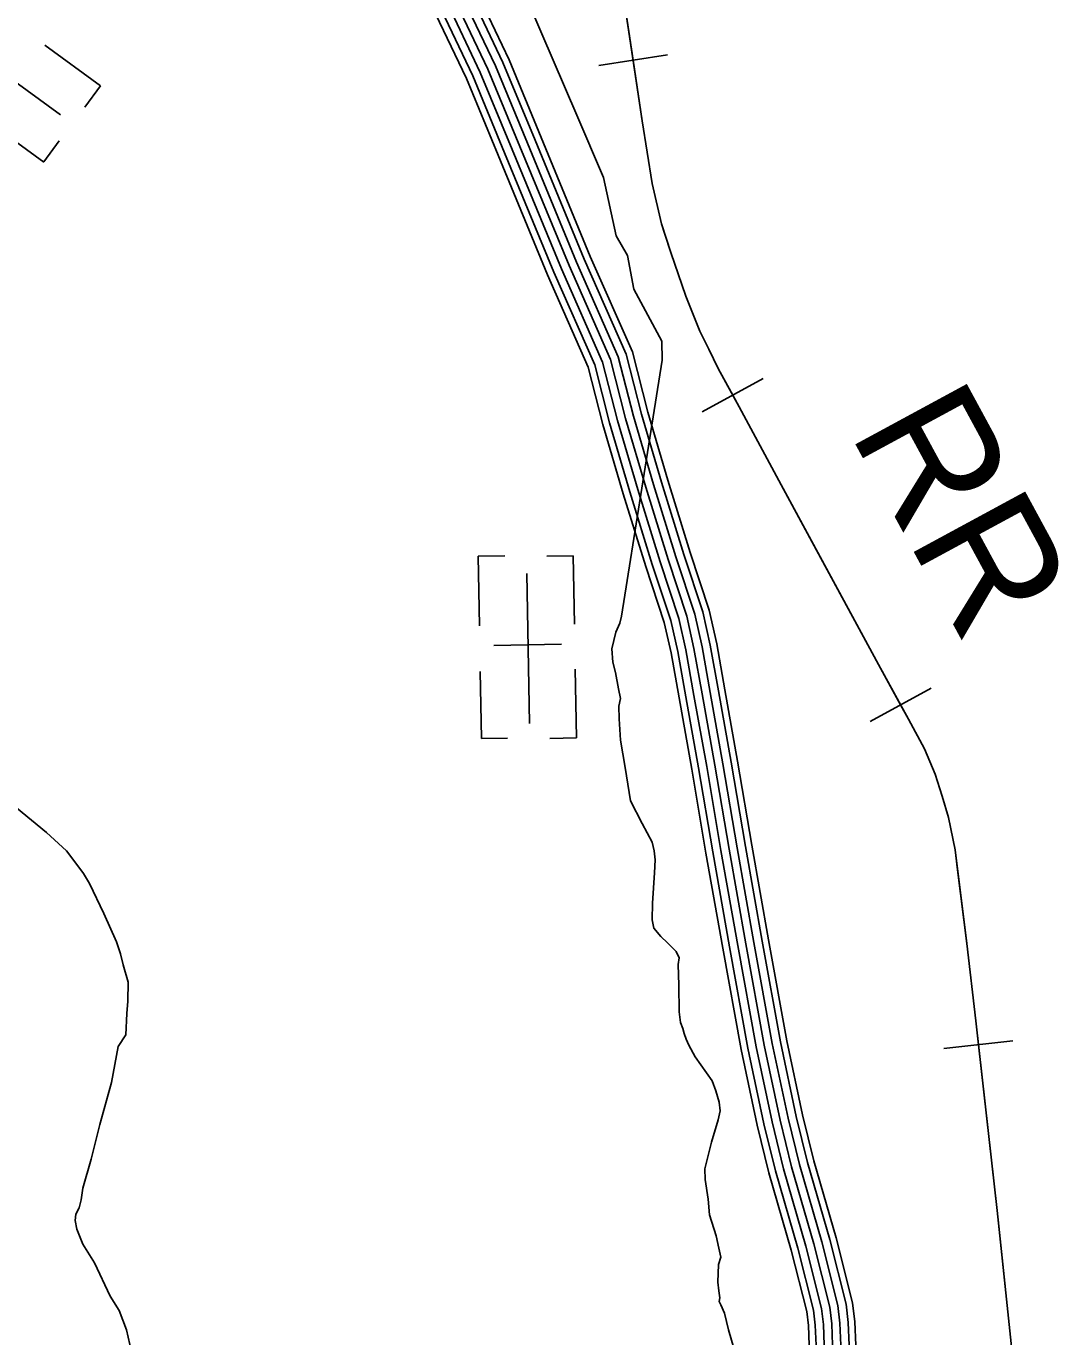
# Model space of a CAD drawing. Extents: x 1551132 to 1791609, y 378168 to 563823.
# Drawn here: x 1669476 to 1673351, y 396855 to 401767 of the extents above; entities that cross this region are included whole.
import ezdxf

# ---------------------------------------------------------------- set-up
doc = ezdxf.new("R2010")
doc.units = 0
for name, color, linetype in [('DESIGN - CONTOURS - Intermediate with optional Text', 7, 'Continuous'), ('DESIGN - TRANSPORTATION - Text', 7, 'Continuous'), ('DESIGN - UTILITIES - Cable (Underground) with Text', 7, 'Continuous'), ('DESIGN - VEGETATION - Features with Text', 7, 'Continuous'), ('SURVEY - CONTOURS - Index with Text', 7, 'Continuous')]:
    doc.layers.add(name, color=color, linetype=linetype)

msp = doc.modelspace()

# ---------------------------------------------------------------- linework, layer by layer
at = {"layer": 'DESIGN - CONTOURS - Intermediate with optional Text'}
for p, q in [((1671877.326, 401659.475), (1671620.257, 401620.565)), ((1672236.034, 400446.851), (1672008.097, 400321.781)), ((1672864.768, 399285.671), (1672636.399, 399161.393)), ((1673171.377, 397964.311), (1672913.033, 397935.035))]:
    msp.add_line(p, q, dxfattribs=at)
for points in [[(1671748.796, 401640.016), (1671674.814, 402128.879), (1671653.498, 402293.091)], [(1673172.502, 396759.129), (1673112.57, 397328.711), (1673032.114, 398038.738), (1672999.207, 398329.571), (1672954.941, 398680.63), (1672930.208, 398801.108), (1672907.051, 398881.502), (1672879.918, 398963.946), (1672840.894, 399058.548), (1672780.029, 399169.426), (1672668.14, 399375.048), (1672303.04, 400048.341), (1672146.036, 400340.623), (1672067.504, 400483.76), (1672032.247, 400556.287), (1671998.956, 400624.781), (1671946.316, 400755.593), (1671890.009, 400918.497), (1671855.143, 401027.075), (1671820.736, 401177.712), (1671783.22, 401412.51), (1671674.814, 402128.879)], [(1671866.643, 400991.257), (1671855.143, 401027.075), (1671820.736, 401177.712), (1671783.22, 401412.51), (1671748.796, 401640.016)], [(1672122.07, 400384.316), (1672067.504, 400483.76), (1672032.247, 400556.287), (1671998.956, 400624.781), (1671946.316, 400755.593), (1671890.009, 400918.497), (1671866.643, 400991.257)], [(1672435.745, 399803.609), (1672303.04, 400048.341), (1672146.036, 400340.623), (1672122.07, 400384.316)], [(1672750.588, 399223.536), (1672668.14, 399375.048), (1672435.745, 399803.609)], [(1672964.466, 398605.086), (1672954.941, 398680.63), (1672930.208, 398801.108), (1672907.051, 398881.502), (1672879.918, 398963.946), (1672840.894, 399058.548), (1672780.029, 399169.426), (1672750.588, 399223.536)], [(1673042.205, 397949.677), (1673032.114, 398038.738), (1672999.207, 398329.571), (1672964.466, 398605.086)], [(1673116.245, 397293.827), (1673112.57, 397328.711), (1673042.205, 397949.677)], [(1673177.951, 396636.876), (1673172.502, 396759.129), (1673116.245, 397293.827)]]:
    msp.add_lwpolyline(points, dxfattribs=at)
at = {"layer": 'DESIGN - TRANSPORTATION - Text'}
for points in [[(1671857.568, 400515.019), (1671856.493, 400586.496), (1671751.879, 400781.526), (1671728.096, 400907.58), (1671685.297, 400981.307), (1671637.74, 401200.121), (1671537.876, 401433.202), (1671360.188, 401845.496)], [(1671921.14, 398072.647), (1671920.215, 398172.808), (1671917.048, 398250.968), (1671921.315, 398274.952), (1671909.565, 398299.128), (1671877.883, 398331.545), (1671852.117, 398355.888), (1671826.426, 398386.23), (1671820.759, 398418.347), (1671821.426, 398480.432), (1671828.659, 398594.527), (1671831.176, 398642.57), (1671827.542, 398676.663), (1671819.876, 398708.805), (1671782.602, 398779.349), (1671739.47, 398863.984), (1671718.787, 398988.412), (1671701.871, 399090.774), (1671696.729, 399170.951), (1671695.246, 399219.044), (1671701.554, 399247.019), (1671693.929, 399283.162), (1671682.588, 399345.389), (1671672.996, 399383.556), (1671669.53, 399433.674), (1671684.205, 399495.601), (1671698.579, 399529.485), (1671704.862, 399555.452), (1671857.568, 400515.019)], [(1669439.415, 398837.182), (1669551.037, 398744.597), (1669626.752, 398676.187), (1669676.484, 398609.893), (1669690.409, 398591.809), (1669712.258, 398553.667), (1669765.816, 398441.305), (1669813.389, 398334.978), (1669829.214, 398290.86), (1669839.055, 398248.767), (1669856.797, 398184.615), (1669856.522, 398112.538), (1669852.347, 398066.504), (1669848.038, 397986.435), (1669819.872, 397942.509), (1669795.356, 397808.464), (1669750.757, 397650.476), (1669718.258, 397520.473), (1669687.85, 397412.478), (1669681.684, 397368.46), (1669673.567, 397338.46), (1669661.476, 397314.484), (1669659.384, 397290.467), (1669665.259, 397258.407), (1669687.033, 397202.248), (1669730.757, 397131.971), (1669790.256, 397007.576), (1669824.047, 396953.366), (1669851.754, 396881.164), (1669869.437, 396798.987)], [(1672135.476, 396782.154), (1672106.51, 396880.64), (1672091.16, 396942.917), (1672077.494, 396975.126), (1672071.619, 396987.21), (1672073.777, 397001.21), (1672070.053, 397027.294), (1672066.394, 397059.387), (1672069.103, 397125.455), (1672077.411, 397153.406), (1672069.769, 397187.548), (1672060.261, 397233.725), (1672035.079, 397312.143), (1672029.695, 397370.295), (1672018.487, 397444.539), (1672016.912, 397484.623), (1672027.354, 397524.557), (1672042.004, 397584.484), (1672066.928, 397668.32), (1672075.303, 397702.27), (1672071.645, 397734.363), (1672058.087, 397776.589), (1672044.479, 397814.807), (1671981.38, 397903.684), (1671957.839, 397948.027), (1671948.064, 397970.169), (1671940.298, 397992.295), (1671934.481, 398010.395), (1671926.715, 398032.512), (1671921.14, 398072.647)]]:
    msp.add_lwpolyline(points, dxfattribs=at)
at = {"layer": 'DESIGN - UTILITIES - Cable (Underground) with Text'}
for p, q in [((1669753.291, 401544.157), (1669544.644, 401695.693)), ((1669753.199, 401543.94), (1669694.901, 401463.508)), ((1669337.41, 401405.913), (1669540.907, 401258.21)), ((1669541.04, 401258.344), (1669598.722, 401337.759)), ((1671168.433, 399780.262), (1671173.011, 399519.465)), ((1671268.093, 399782.022), (1671169.05, 399780.262)), ((1671524.841, 399782.558), (1671425.089, 399780.79)), ((1671529.244, 399525.811), (1671524.758, 399782.558)), ((1671480.494, 399450.567), (1671226.913, 399446.122)), ((1671176.005, 399348.569), (1671180.366, 399097.146)), ((1671536.691, 399099.392), (1671532.155, 399357.457)), ((1671180.499, 399097.146), (1671278.752, 399098.864)), ((1671536.508, 399099.392), (1671437.022, 399097.633))]:
    msp.add_line(p, q, dxfattribs=at)
for points in [[(1669148.868, 401766.395), (1669604.304, 401435.657)], [(1671350.513, 399716.021), (1671360.378, 399153.075)]]:
    msp.add_lwpolyline(points, dxfattribs=at)
at = {"layer": 'SURVEY - CONTOURS - Index with Text'}
for points in [[(1670973.189, 402173.121), (1671102.886, 401893.314), (1671233.016, 401618.998), (1671352.98, 401328.624), (1671537.25, 400882.421), (1671693.33, 400528.303), (1671749.945, 400305.431), (1671825.551, 400049.016), (1671909.141, 399778.208), (1671979.756, 399564.003), (1672007.205, 399441.383), (1672037.829, 399270.128), (1672085.52, 399003.055), (1672138.768, 398687.963), (1672201.625, 398332.912), (1672270.223, 397954.094), (1672329.597, 397673.936), (1672371.837, 397500.307), (1672455.36, 397211.141), (1672515.95, 396971.71), (1672523.784, 396906.333), (1672527.15, 396823.672)], [(1671002.763, 402183.03), (1671130.952, 401906.472), (1671261.365, 401631.574), (1671381.629, 401340.458), (1671565.758, 400894.596), (1671722.737, 400538.437), (1671779.844, 400313.639), (1671855.234, 400057.966), (1671938.674, 399787.634), (1672009.672, 399572.261), (1672037.596, 399447.5), (1672068.345, 399275.587), (1672116.061, 399008.363), (1672169.309, 398693.247), (1672232.141, 398338.371), (1672300.639, 397960.069), (1672359.821, 397680.812), (1672401.803, 397508.282), (1672485.285, 397219.25), (1672546.491, 396977.385), (1672554.708, 396908.816), (1672558.174, 396823.664)], [(1671026.888, 402189.763), (1671153.335, 401916.964), (1671283.965, 401641.599), (1671404.479, 401349.9), (1671588.491, 400904.296), (1671746.187, 400546.52), (1671803.685, 400320.181), (1671878.892, 400065.108), (1671962.223, 399795.151), (1672033.53, 399578.845), (1672061.837, 399452.375), (1672092.678, 399279.937), (1672140.41, 399012.597), (1672193.667, 398697.463), (1672256.466, 398342.729), (1672324.897, 397964.836), (1672383.929, 397686.295), (1672425.695, 397514.632), (1672509.142, 397225.708), (1672570.841, 396981.902), (1672579.366, 396910.791), (1672582.915, 396823.656)], [(1670858.384, 402138.503), (1670995.405, 401842.904), (1671124.452, 401570.864), (1671243.257, 401283.298), (1671428.053, 400835.819), (1671580.707, 400489.477), (1671635.439, 400274.021), (1671711.904, 400014.715), (1671796.044, 399742.116), (1671865.184, 399532.377), (1671890.791, 399417.957), (1671920.966, 399249.244), (1671968.556, 398982.729), (1672021.788, 398667.721), (1672084.77, 398311.986), (1672153.718, 397931.21), (1672213.825, 397647.586), (1672257.082, 397469.789), (1672340.763, 397180.09), (1672398.987, 396950.001), (1672405.361, 396896.841), (1672408.336, 396823.706)], [(1670883.133, 402146.262), (1671018.688, 401853.821), (1671147.968, 401581.289), (1671267.032, 401293.123), (1671451.711, 400845.911), (1671605.107, 400497.886), (1671660.247, 400280.822), (1671736.52, 400022.148), (1671820.543, 399749.933), (1671890.008, 399539.227), (1671916.016, 399423.032), (1671946.282, 399253.77), (1671993.897, 398987.129), (1672047.129, 398672.113), (1672110.077, 398316.52), (1672178.959, 397936.168), (1672238.907, 397653.294), (1672281.94, 397476.398), (1672365.587, 397186.815), (1672424.328, 396954.701), (1672431.011, 396898.899), (1672434.077, 396823.697)], [(1670912.766, 402156.037), (1671046.754, 401866.98), (1671176.317, 401593.864), (1671295.681, 401304.957), (1671480.218, 400858.087), (1671634.515, 400508.019), (1671690.146, 400289.03), (1671766.203, 400031.098), (1671850.076, 399759.358), (1671919.924, 399547.486), (1671946.407, 399429.149), (1671976.798, 399259.228), (1672024.438, 398992.438), (1672077.67, 398677.396), (1672140.593, 398321.978), (1672209.375, 397942.143), (1672269.132, 397660.169), (1672311.905, 397484.373), (1672395.512, 397194.924), (1672454.869, 396960.376), (1672461.935, 396901.383), (1672465.102, 396823.689)], [(1670942.94, 402164.663), (1671074.82, 401880.147), (1671204.667, 401606.431), (1671324.331, 401316.79), (1671508.734, 400870.254), (1671663.922, 400518.161), (1671720.046, 400297.23), (1671795.877, 400040.057), (1671879.608, 399768.783), (1671949.84, 399555.744), (1671976.806, 399435.266), (1672007.314, 399264.678), (1672054.979, 398997.746), (1672108.219, 398682.68), (1672171.109, 398327.445), (1672239.799, 397948.119), (1672299.364, 397667.053), (1672341.871, 397492.34), (1672425.436, 397203.032), (1672485.41, 396966.043), (1672492.859, 396903.858), (1672496.126, 396823.681)], [(1671074.82, 401880.147), (1671204.667, 401606.431), (1671324.331, 401316.79), (1671508.734, 400870.254), (1671663.922, 400518.161), (1671720.046, 400297.23), (1671795.877, 400040.057), (1671879.608, 399768.783), (1671949.84, 399555.744), (1671976.806, 399435.266), (1672007.314, 399264.678), (1672054.979, 398997.746), (1672108.219, 398682.68), (1672171.109, 398327.445), (1672239.799, 397948.119), (1672299.364, 397667.053), (1672341.871, 397492.34), (1672425.436, 397203.032), (1672485.41, 396966.043), (1672492.859, 396903.858), (1672496.126, 396823.681)]]:
    msp.add_lwpolyline(points, dxfattribs=at)

# ---------------------------------------------------------------- texts
at = {"layer": 'DESIGN - VEGETATION - Features with Text'}
msp.add_text('RR', height=475.007, rotation=298.468675, dxfattribs=at).set_placement((1672556.534, 400245.871))

doc.saveas('drawing.dxf')
